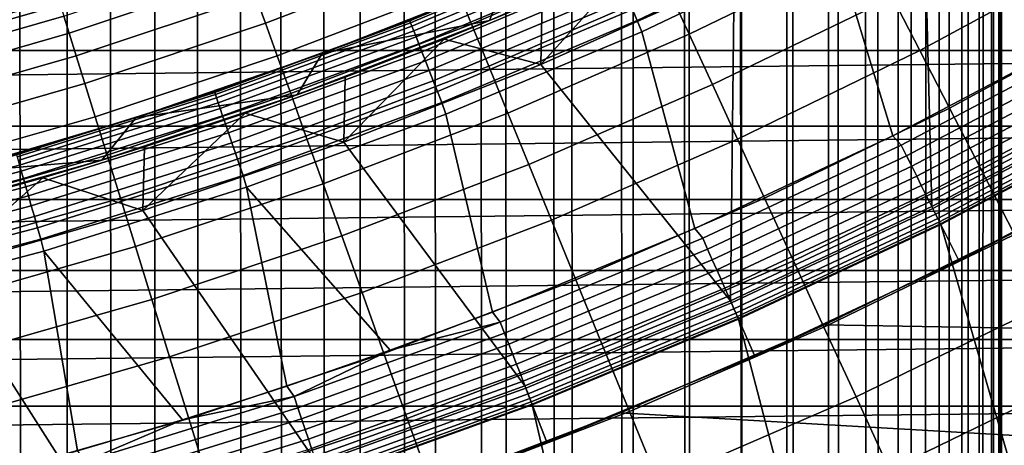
# Model space of a CAD drawing. Header units: metres. Extents: x -109 to 109, y -342 to 66.
# Tile 285 of 512: x 6.12 to 11.01, y -22.58 to -20.47. Entities that reach past the tile are written whole.
import ezdxf

# ---------------------------------------------------------------- set-up
doc = ezdxf.new("R2010")
doc.units = ezdxf.units.M
doc.layers.add('solid_K_24_62_16_000B91', color=7, linetype='CONTINUOUS')

msp = doc.modelspace()

# ---------------------------------------------------------------- linework, layer by layer
at = {"layer": 'solid_K_24_62_16_000B91'}
for points in [[(8.18279, -28.463768, -21), (76.5, -10.245251, -21), (76.5, -29.377958, -21), (7.558463, -28.635883, -21)], [(8.803016, -28.278105, -21), (76.5, -10.245251, -21), (8.18279, -28.463768, -21)], [(9.419072, -28.078913, -21), (76.5, -10.245251, -21), (8.803016, -28.278105, -21)], [(10.030446, -27.866367, -21), (76.5, -10.245251, -21), (9.419072, -28.078913, -21)], [(10.637092, -27.64049, -21), (76.5, -10.245251, -21), (10.030446, -27.866367, -21)], [(11.238592, -27.401428, -21), (76.5, -10.245251, -21), (10.637092, -27.64049, -21)], [(10.982695, -280.510712, 17.897154), (10.991325, -17.893875, -52.284573), (10.999851, -17.888636, -51.774437), (11, -280.351074, 18.492914)], [(11, -280.351074, 18.492914), (10.999851, -17.888636, -51.774437), (10.985947, -17.897179, -51.256073)], [(10.844582, -280.827972, 16.713129), (10.908843, -17.944279, -53.28186), (10.960872, -17.912546, -52.787033), (10.930835, -280.669861, 17.30327)], [(10.982695, -280.191437, 19.088673), (10.948922, -17.919851, -50.729233), (10.887935, -17.956974, -50.194012), (10.930835, -280.032318, 19.682556)], [(10.930835, -280.669861, 17.30327), (10.960872, -17.912546, -52.787033), (10.991325, -17.893875, -52.284573), (10.982695, -280.510712, 17.897154)], [(11, -280.351074, 18.492914), (10.985947, -17.897179, -51.256073), (10.948922, -17.919851, -50.729233), (10.982695, -280.191437, 19.088673)], [(10.724207, -280.984589, 16.128588), (10.835357, -17.988747, -53.769814), (10.908843, -17.944279, -53.28186), (10.844582, -280.827972, 16.713129)], [(10.724207, -280.984589, 16.128588), (10.740439, -18.04558, -54.250938), (10.835357, -17.988747, -53.769814)], [(10.930835, -280.032318, 19.682556), (10.887935, -17.956974, -50.194012), (10.801971, -18.008814, -49.650349), (10.844582, -279.874207, 20.272697)], [(10.844582, -279.874207, 20.272697), (10.801971, -18.008814, -49.650349), (10.689987, -18.075514, -49.09901), (10.724207, -279.71756, 20.857239)], [(10.724207, -279.71756, 20.857239), (10.689987, -18.075514, -49.09901), (10.550865, -18.157072, -48.540829), (10.57009, -279.562927, 21.434341)], [(10.57009, -281.139252, 15.551485), (10.623857, -18.11446, -54.725742), (10.740439, -18.04558, -54.250938), (10.724207, -280.984589, 16.128588)], [(10.57009, -281.139252, 15.551485), (10.485346, -18.194986, -55.194199), (10.623857, -18.11446, -54.725742)], [(10.57009, -279.562927, 21.434341), (10.550865, -18.157072, -48.540829), (10.383665, -18.253206, -47.977547)], [(10.57009, -281.139252, 15.551485), (10.382716, -281.291382, 14.983638), (10.324501, -18.286736, -55.656254), (10.485346, -18.194986, -55.194199)], [(10.57009, -279.562927, 21.434341), (10.383665, -18.253206, -47.977547), (10.187512, -18.363403, -47.411057), (10.382716, -279.410767, 22.00219)], [(10.382716, -281.291382, 14.983638), (10.162675, -281.440582, 14.426831), (10.140794, -18.389244, -56.111851), (10.324501, -18.286736, -55.656254)], [(10.382716, -279.410767, 22.00219), (10.187512, -18.363403, -47.411057), (9.962077, -18.486671, -46.844475), (10.162675, -279.261566, 22.558996)], [(10.162675, -281.440582, 14.426831), (9.910658, -281.586365, 13.882819), (9.933876, -18.501841, -56.560226), (10.140794, -18.389244, -56.111851)], [(9.910658, -281.586365, 13.882819), (9.70314, -18.623884, -57.001068), (9.933876, -18.501841, -56.560226)], [(10.162675, -279.261566, 22.558996), (9.962077, -18.486671, -46.844475), (9.707218, -18.621759, -46.280785), (9.910658, -279.115814, 23.103008)], [(9.910658, -279.115814, 23.103008), (9.707218, -18.621759, -46.280785), (9.423607, -18.766876, -45.724102), (9.627458, -278.973938, 23.632515)], [(9.910658, -281.586365, 13.882819), (9.627458, -281.728241, 13.353312), (9.448371, -18.754421, -57.433189), (9.70314, -18.623884, -57.001068)], [(9.627458, -278.973938, 23.632515), (9.423607, -18.766876, -45.724102), (9.112378, -18.919952, -45.178467), (9.313966, -278.836395, 24.145853)], [(9.627458, -281.728241, 13.353312), (9.313966, -281.865784, 12.839974), (9.169297, -18.892431, -57.855583), (9.448371, -18.754421, -57.433189)], [(9.313966, -281.865784, 12.839974), (8.971169, -281.998566, 12.344424), (8.866089, -19.036608, -58.266724), (9.169297, -18.892431, -57.855583)], [(9.313966, -278.836395, 24.145853), (9.112378, -18.919952, -45.178467), (8.775536, -19.078522, -44.648407), (8.971169, -278.703613, 24.641403)], [(8.971169, -281.998566, 12.344424), (8.600146, -282.12616, 11.868219), (8.53893, -19.185585, -58.665249), (8.866089, -19.036608, -58.266724)], [(8.971169, -278.703613, 24.641403), (8.775536, -19.078522, -44.648407), (8.415225, -19.240166, -44.137596), (8.600146, -278.575989, 25.117607)], [(8.600146, -282.12616, 11.868219), (8.202064, -282.248169, 11.412859), (8.188365, -19.337805, -59.049606), (8.53893, -19.185585, -58.665249)], [(8.600146, -278.575989, 25.117607), (8.415225, -19.240166, -44.137596), (8.033785, -19.402534, -43.649124), (8.202064, -278.453979, 25.572969)], [(10.6121, -19.78347, 34.599998), (11.527369, -19.264538, 34.599998), (11.62998, -20.879501, 34.599998), (10.653291, -21.394323, 34.599998)], [(8.202064, -282.248169, 11.412859), (7.778174, -282.364227, 10.979774), (7.815305, -19.491562, -59.418118), (8.188365, -19.337805, -59.049606)], [(8.202064, -278.453979, 25.572969), (8.033785, -19.402534, -43.649124), (7.63468, -19.563017, -43.186623), (7.778174, -278.337952, 26.006054)], [(7.778174, -282.364227, 10.979774), (7.421113, -19.645027, -59.769039), (7.815305, -19.491562, -59.418118)], [(7.778174, -278.337952, 26.006054), (7.63468, -19.563017, -43.186623), (7.221221, -19.719381, -42.752586), (7.329813, -278.228241, 26.415499)], [(10.165683, -20.072588, 34), (10.459955, -21.043747, 34), (11.420746, -20.538172, 34), (11.095411, -19.574007, 34)], [(7.778174, -282.364227, 10.979774), (7.329813, -282.473938, 10.570329), (7.006992, -19.796516, -60.101105), (7.421113, -19.645027, -59.769039)], [(7.329813, -278.228241, 26.415499), (7.221221, -19.719381, -42.752586), (6.79578, -19.870012, -42.347927), (6.858388, -278.125214, 26.800016)], [(7.329813, -282.473938, 10.570329), (6.858388, -282.576965, 10.18581), (6.574693, -19.944258, -60.412907), (7.006992, -19.796516, -60.101105)], [(9.672872, -20.259264, 34.599998), (10.6121, -19.78347, 34.599998), (10.653291, -21.394323, 34.599998), (9.653476, -21.863674, 34.599998)], [(6.858388, -278.125214, 26.800016), (6.79578, -19.870012, -42.347927), (6.360665, -20.013544, -41.973202), (6.365384, -278.029175, 27.158398)], [(9.344436, -20.312321, -25.273624), (10.217859, -19.887287, -25.273624), (10.332397, -20.110218, -24.851734), (9.449183, -20.540014, -24.851734)], [(10.458131, -20.354935, -24.445395), (11.332354, -19.881489, -24.445395), (11.48025, -20.140959, -24.056023), (10.594618, -20.620583, -24.056023)], [(6.858388, -282.576965, 10.18581), (6.365384, -282.673004, 9.827429), (6.1257, -20.086706, -60.703522), (6.574693, -19.944258, -60.412907)], [(8.292931, -20.306149, -26.158104), (9.167078, -19.926792, -26.158104), (9.250291, -20.107674, -25.709589), (8.368209, -20.490475, -25.709589)], [(9.191098, -20.471085, 34.003647), (10.140522, -20.017776, 34.003647), (10.113657, -19.964745, 34.014545), (9.166748, -20.416851, 34.014545)], [(6.365384, -278.029175, 27.158398), (6.360665, -20.013544, -41.973202), (5.917646, -20.148981, -41.628304)], [(7.296124, -20.348738, -27.086475), (8.173062, -20.012636, -27.086475), (8.227806, -20.146683, -26.617601), (7.344995, -20.485037, -26.617601)], [(10.140522, -20.017776, 34.003647), (9.191098, -20.471085, 34.003647), (9.213598, -20.527044, 34), (10.165683, -20.072588, 34)], [(6.365384, -282.673004, 9.827429), (5.852353, -282.761719, 9.496313), (5.661497, -20.222448, -60.972233), (6.1257, -20.086706, -60.703522)], [(8.061667, -20.473555, 34.440392), (9.012448, -20.073183, 34.440392), (8.176575, -20.424093, 34.5)], [(8.065631, -20.483622, 34.380928), (9.01688, -20.083054, 34.380928), (9.012448, -20.073183, 34.440392), (8.061667, -20.473555, 34.440392)], [(8.072195, -20.50029, 34.323208), (9.024218, -20.099396, 34.323208), (9.01688, -20.083054, 34.380928), (8.065631, -20.483622, 34.380928)], [(8.45738, -20.471813, 36.609535), (8.533792, -20.277433, 36.652626), (9.394822, -20.058908, 36.701073)], [(9.201278, -20.148424, 34.900002), (8.719078, -20.361732, 34.900002), (8.45738, -20.471813, 36.609535), (9.394822, -20.058908, 36.701073)], [(9.213598, -20.527044, 34), (9.476811, -21.504419, 34), (10.459955, -21.043747, 34), (10.165683, -20.072588, 34)], [(8.081262, -20.523317, 34.268066), (9.034354, -20.121973, 34.268066), (9.024218, -20.099396, 34.323208), (8.072195, -20.50029, 34.323208)], [(8.0927, -20.552366, 34.216316), (9.047142, -20.150454, 34.216316), (9.034354, -20.121973, 34.268066), (8.081262, -20.523317, 34.268066)], [(8.368209, -20.490475, -25.709589), (9.250291, -20.107674, -25.709589), (9.344436, -20.312321, -25.273624), (8.453376, -20.699017, -25.273624)], [(9.449183, -20.540014, -24.851734), (10.332397, -20.110218, -24.851734), (10.458131, -20.354935, -24.445395), (9.564169, -20.789963, -24.445395)], [(10.594618, -20.620583, -24.056023), (11.48025, -20.140959, -24.056023), (11.639283, -20.419968, -23.684982), (10.741383, -20.906235, -23.684982)], [(6.365384, -278.029175, 27.158398), (5.917646, -20.148981, -41.628304), (5.468934, -20.275373, -41.313335), (5.852353, -277.94046, 27.489513)], [(6.344585, -20.450359, -28.045769), (7.226835, -20.155491, -28.045769), (7.256692, -20.238762, -27.563086), (6.370797, -20.534849, -27.563086)], [(7.344995, -20.485037, -26.617601), (8.227806, -20.146683, -26.617601), (8.292931, -20.306149, -26.158104), (7.403131, -20.647179, -26.158104)], [(8.106343, -20.587013, 34.168709), (9.062393, -20.184423, 34.168709), (9.047142, -20.150454, 34.216316), (8.0927, -20.552366, 34.216316)], [(8.12199, -20.626753, 34.125946), (9.079886, -20.223385, 34.125946), (9.062393, -20.184423, 34.168709), (8.106343, -20.587013, 34.168709)], [(8.712482, -20.69046, 34.599998), (8.719078, -20.361732, 34.900002), (9.201278, -20.148424, 34.900002)], [(8.712482, -20.69046, 34.599998), (9.201278, -20.148424, 34.900002), (9.672872, -20.259264, 34.599998)], [(-17.188747, -20.234138, 84.926178), (-16.725176, -20.620186, 84.926178), (17.188755, -20.234131, 84.926178)], [(-16.725176, -20.620186, 84.926178), (16.725183, -20.620178, 84.926178), (17.188755, -20.234131, 84.926178)], [(6.370797, -20.534849, -27.563086), (7.256692, -20.238762, -27.563086), (7.296124, -20.348738, -27.086475), (6.405416, -20.646433, -27.086475)], [(7.625872, -20.636036, 36.573128), (8.176575, -20.424093, 34.5), (8.660306, -20.223726, 34.5), (8.533792, -20.277433, 36.652626)], [(8.139414, -20.671001, 34.088646), (9.099364, -20.266769, 34.088646), (9.079886, -20.223385, 34.125946), (8.12199, -20.626753, 34.125946)], [(8.45738, -20.471813, 36.609535), (7.625872, -20.636036, 36.573128), (8.533792, -20.277433, 36.652626)], [(8.15836, -20.719116, 34.057358), (9.120544, -20.313942, 34.057358), (9.099364, -20.266769, 34.088646), (8.139414, -20.671001, 34.088646)], [(8.712482, -20.69046, 34.599998), (9.672872, -20.259264, 34.599998), (9.653476, -21.863674, 34.599998)], [(7.403131, -20.647179, -26.158104), (8.292931, -20.306149, -26.158104), (8.368209, -20.490475, -25.709589), (7.470332, -20.8346, -25.709589)], [(8.17855, -20.77039, 34.032536), (9.143115, -20.364214, 34.032536), (9.120544, -20.313942, 34.057358), (8.15836, -20.719116, 34.057358)], [(8.453376, -20.699017, -25.273624), (9.344436, -20.312321, -25.273624), (9.449183, -20.540014, -24.851734), (8.548136, -20.931046, -24.851734)], [(6.405416, -20.646433, -27.086475), (7.296124, -20.348738, -27.086475), (7.344995, -20.485037, -26.617601), (6.44832, -20.784725, -26.617601)], [(8.199689, -20.824078, 34.014545), (9.166748, -20.416851, 34.014545), (9.143115, -20.364214, 34.032536), (8.17855, -20.77039, 34.032536)], [(8.719078, -20.361732, 34.900002), (8.232285, -20.563364, 34.900002), (8.45738, -20.471813, 36.609535)], [(8.712482, -20.69046, 34.599998), (8.232285, -20.563364, 34.900002), (8.719078, -20.361732, 34.900002)], [(9.564169, -20.789963, -24.445395), (10.458131, -20.354935, -24.445395), (10.594618, -20.620583, -24.056023), (9.68899, -21.061289, -24.056023)], [(6.326871, -20.393263, -28.532835), (5.435143, -20.648817, -28.532835), (5.67893, -20.551491, -29.010334), (6.165591, -20.410769, -29.010334)], [(5.435143, -20.648817, -28.532835), (6.326871, -20.393263, -28.532835), (6.344585, -20.450359, -28.045769), (5.450361, -20.706631, -28.045769)], [(6.165591, -20.410769, -29.010334), (5.67893, -20.551491, -29.010334), (6.004513, -20.449545, -29.262819)], [(8.061667, -20.473555, 34.440392), (8.176575, -20.424093, 34.5), (7.625872, -20.636036, 36.573128), (7.688213, -20.612894, 34.5)], [(8.22147, -20.879391, 34.003647), (9.191098, -20.471085, 34.003647), (9.166748, -20.416851, 34.014545), (8.199689, -20.824078, 34.014545)], [(10.741383, -20.906235, -23.684982), (11.639283, -20.419968, -23.684982), (11.808897, -20.717537, -23.333569), (10.897912, -21.210892, -23.333569)], [(5.450361, -20.706631, -28.045769), (6.344585, -20.450359, -28.045769), (6.370797, -20.534849, -27.563086), (5.472878, -20.792177, -27.563086)], [(7.093165, -20.82892, 34.440392), (8.061667, -20.473555, 34.440392), (7.195496, -20.790018, 34.5)], [(7.096653, -20.839161, 34.380928), (8.065631, -20.483622, 34.380928), (8.061667, -20.473555, 34.440392), (7.093165, -20.82892, 34.440392)], [(7.102427, -20.856119, 34.323208), (8.072195, -20.50029, 34.323208), (8.065631, -20.483622, 34.380928), (7.096653, -20.839161, 34.380928)], [(8.061667, -20.473555, 34.440392), (7.688213, -20.612894, 34.5), (7.195496, -20.790018, 34.5)], [(7.502808, -20.840593, 36.527779), (7.625872, -20.636036, 36.573128), (8.45738, -20.471813, 36.609535)], [(8.232285, -20.563364, 34.900002), (7.740849, -20.753355, 34.900002), (7.502808, -20.840593, 36.527779), (8.45738, -20.471813, 36.609535)], [(9.191098, -20.471085, 34.003647), (8.22147, -20.879391, 34.003647), (8.241175, -20.936403, 34), (9.213598, -20.527044, 34)], [(6.44832, -20.784725, -26.617601), (7.344995, -20.485037, -26.617601), (7.403131, -20.647179, -26.158104), (6.49936, -20.949242, -26.158104)], [(7.110405, -20.879547, 34.268066), (8.081262, -20.523317, 34.268066), (8.072195, -20.50029, 34.323208), (7.102427, -20.856119, 34.323208)], [(7.12047, -20.909101, 34.216316), (8.0927, -20.552366, 34.216316), (8.081262, -20.523317, 34.268066), (7.110405, -20.879547, 34.268066)], [(7.470332, -20.8346, -25.709589), (8.368209, -20.490475, -25.709589), (8.453376, -20.699017, -25.273624), (7.546361, -21.046644, -25.273624)], [(8.241175, -20.936403, 34), (8.473054, -21.919338, 34), (9.476811, -21.504419, 34), (9.213598, -20.527044, 34)], [(5.472878, -20.792177, -27.563086), (6.370797, -20.534849, -27.563086), (6.405416, -20.646433, -27.086475), (5.502618, -20.905161, -27.086475)], [(7.132473, -20.944349, 34.168709), (8.106343, -20.587013, 34.168709), (8.0927, -20.552366, 34.216316), (7.12047, -20.909101, 34.216316)], [(7.733439, -21.07597, 34.599998), (7.740849, -20.753355, 34.900002), (8.232285, -20.563364, 34.900002)], [(7.733439, -21.07597, 34.599998), (8.232285, -20.563364, 34.900002), (8.712482, -20.69046, 34.599998)], [(8.548136, -20.931046, -24.851734), (9.449183, -20.540014, -24.851734), (9.564169, -20.789963, -24.445395), (8.652156, -21.185751, -24.445395)], [(11.464532, -20.582777, 33.996353), (11.420746, -20.538172, 34), (10.459955, -21.043747, 34), (10.501716, -21.090288, 33.996353)], [(-16.725176, -20.620186, 84.926178), (-16.252846, -20.995649, 84.926178), (16.725183, -20.620178, 84.926178)], [(-16.252846, -20.995649, 84.926178), (16.252853, -20.995644, 84.926178), (16.725183, -20.620178, 84.926178)], [(6.703754, -20.953749, 36.502693), (7.195496, -20.790018, 34.5), (7.688213, -20.612894, 34.5), (7.625872, -20.636036, 36.573128)], [(7.146241, -20.984777, 34.125946), (8.12199, -20.626753, 34.125946), (8.106343, -20.587013, 34.168709), (7.132473, -20.944349, 34.168709)], [(7.161572, -21.029795, 34.088646), (8.139414, -20.671001, 34.088646), (8.12199, -20.626753, 34.125946), (7.146241, -20.984777, 34.125946)], [(9.68899, -21.061289, -24.056023), (10.594618, -20.620583, -24.056023), (10.741383, -20.906235, -23.684982), (9.823209, -21.353045, -23.684982)], [(10.528214, -21.143503, 33.985455), (11.49346, -20.634714, 33.985455), (11.464532, -20.582777, 33.996353), (10.501716, -21.090288, 33.996353)], [(5.502618, -20.905161, -27.086475), (6.405416, -20.646433, -27.086475), (6.44832, -20.784725, -26.617601), (5.539475, -21.045187, -26.617601)], [(6.49936, -20.949242, -26.158104), (7.403131, -20.647179, -26.158104), (7.470332, -20.8346, -25.709589), (6.558357, -21.139404, -25.709589)], [(7.502808, -20.840593, 36.527779), (6.703754, -20.953749, 36.502693), (7.625872, -20.636036, 36.573128)], [(7.178241, -21.078743, 34.057358), (8.15836, -20.719116, 34.057358), (8.139414, -20.671001, 34.088646), (7.161572, -21.029795, 34.088646)], [(10.553932, -21.195152, 33.967464), (11.521537, -20.68512, 33.967464), (11.49346, -20.634714, 33.985455), (10.528214, -21.143503, 33.985455)], [(7.196005, -21.130909, 34.032536), (8.17855, -20.77039, 34.032536), (8.15836, -20.719116, 34.057358), (7.178241, -21.078743, 34.057358)], [(7.546361, -21.046644, -25.273624), (8.453376, -20.699017, -25.273624), (8.548136, -20.931046, -24.851734), (7.630954, -21.282572, -24.851734)], [(7.733439, -21.07597, 34.599998), (8.712482, -20.69046, 34.599998), (9.653476, -21.863674, 34.599998), (8.633717, -22.286076, 34.599998)], [(10.578495, -21.244482, 33.942642), (11.548351, -20.733263, 33.942642), (11.521537, -20.68512, 33.967464), (10.553932, -21.195152, 33.967464)], [(10.897912, -21.210892, -23.333569), (11.808897, -20.717537, -23.333569), (11.988499, -21.032631, -23.003012), (11.063658, -21.533487, -23.003012)], [(7.214605, -21.185528, 34.014545), (8.199689, -20.824078, 34.014545), (8.17855, -20.77039, 34.032536), (7.196005, -21.130909, 34.032536)], [(7.740849, -20.753355, 34.900002), (7.244776, -20.931692, 34.900002), (7.502808, -20.840593, 36.527779)], [(7.733439, -21.07597, 34.599998), (7.244776, -20.931692, 34.900002), (7.740849, -20.753355, 34.900002)], [(10.601544, -21.290771, 33.911354), (11.573513, -20.778437, 33.911354), (11.548351, -20.733263, 33.942642), (10.578495, -21.244482, 33.942642)], [(5.539475, -21.045187, -26.617601), (6.44832, -20.784725, -26.617601), (6.49936, -20.949242, -26.158104), (5.583321, -21.211763, -26.158104)], [(7.093165, -20.82892, 34.440392), (7.195496, -20.790018, 34.5), (6.703754, -20.953749, 36.502693), (6.698703, -20.955366, 34.5)], [(7.233769, -21.241802, 34.003647), (8.22147, -20.879391, 34.003647), (8.199689, -20.824078, 34.014545), (7.214605, -21.185528, 34.014545)], [(8.652156, -21.185751, -24.445395), (9.564169, -20.789963, -24.445395), (9.68899, -21.061289, -24.056023), (8.765074, -21.462242, -24.056023)], [(10.622742, -21.333342, 33.874054), (11.596655, -20.819983, 33.874054), (11.573513, -20.778437, 33.911354), (10.601544, -21.290771, 33.911354)], [(10.641778, -21.371572, 33.831291), (11.617436, -20.857294, 33.831291), (11.596655, -20.819983, 33.874054), (10.622742, -21.333342, 33.874054)], [(6.10907, -21.1385, 34.440392), (7.093165, -20.82892, 34.440392), (6.198116, -21.108845, 34.5)], [(6.112074, -21.148893, 34.380928), (7.096653, -20.839161, 34.380928), (7.093165, -20.82892, 34.440392), (6.10907, -21.1385, 34.440392)], [(6.117048, -21.166103, 34.323208), (7.102427, -20.856119, 34.323208), (7.096653, -20.839161, 34.380928), (6.112074, -21.148893, 34.380928)], [(6.123919, -21.189878, 34.268066), (7.110405, -20.879547, 34.268066), (7.102427, -20.856119, 34.323208), (6.117048, -21.166103, 34.323208)], [(7.093165, -20.82892, 34.440392), (6.698703, -20.955366, 34.5), (6.198116, -21.108845, 34.5)], [(6.533098, -21.164618, 36.455944), (6.703754, -20.953749, 36.502693), (7.502808, -20.840593, 36.527779)], [(7.244776, -20.931692, 34.900002), (6.744486, -21.098209, 34.900002), (6.533098, -21.164618, 36.455944), (7.502808, -20.840593, 36.527779)], [(6.558357, -21.139404, -25.709589), (7.470332, -20.8346, -25.709589), (7.546361, -21.046644, -25.273624), (6.625104, -21.354551, -25.273624)], [(10.658376, -21.404905, 33.783684), (11.635556, -20.889824, 33.783684), (11.617436, -20.857294, 33.831291), (10.641778, -21.371572, 33.831291)], [(6.132587, -21.219872, 34.216316), (7.12047, -20.909101, 34.216316), (7.110405, -20.879547, 34.268066), (6.123919, -21.189878, 34.268066)], [(6.142925, -21.255644, 34.168709), (7.132473, -20.944349, 34.168709), (7.12047, -20.909101, 34.216316), (6.132587, -21.219872, 34.216316)], [(8.22147, -20.879391, 34.003647), (7.233769, -21.241802, 34.003647), (7.25052, -21.299761, 34), (8.241175, -20.936403, 34)], [(9.823209, -21.353045, -23.684982), (10.741383, -20.906235, -23.684982), (10.897912, -21.210892, -23.333569), (9.966357, -21.664213, -23.333569)], [(10.653291, -21.394323, 34.599998), (11.62998, -20.879501, 34.599998), (11.775943, -21.141598, 34.900002), (10.787004, -21.662884, 34.900002)], [(10.672293, -21.432852, 33.731934), (11.650748, -20.917099, 33.731934), (11.635556, -20.889824, 33.783684), (10.658376, -21.404905, 33.783684)], [(10.683324, -21.455006, 33.676792), (11.66279, -20.938721, 33.676792), (11.650748, -20.917099, 33.731934), (10.672293, -21.432852, 33.731934)], [(5.583321, -21.211763, -26.158104), (6.49936, -20.949242, -26.158104), (6.558357, -21.139404, -25.709589), (5.634003, -21.404308, -25.709589)], [(6.703754, -20.953749, 36.502693), (5.769202, -21.230078, 36.441429), (6.198116, -21.108845, 34.5), (6.698703, -20.955366, 34.5)], [(6.533098, -21.164618, 36.455944), (5.769202, -21.230078, 36.441429), (6.703754, -20.953749, 36.502693)], [(6.154783, -21.296673, 34.125946), (7.146241, -20.984777, 34.125946), (7.132473, -20.944349, 34.168709), (6.142925, -21.255644, 34.168709)], [(6.736929, -21.415323, 34.599998), (6.744486, -21.098209, 34.900002), (7.244776, -20.931692, 34.900002)], [(6.736929, -21.415323, 34.599998), (7.244776, -20.931692, 34.900002), (7.733439, -21.07597, 34.599998)], [(7.25052, -21.299761, 34), (7.964061, -22.109356, 34), (8.473054, -21.919338, 34), (8.241175, -20.936403, 34)], [(7.630954, -21.282572, -24.851734), (8.548136, -20.931046, -24.851734), (8.652156, -21.185751, -24.445395), (7.723814, -21.541553, -24.445395)], [(10.691309, -21.471043, 33.619072), (11.671508, -20.95437, 33.619072), (11.66279, -20.938721, 33.676792), (10.683324, -21.455006, 33.676792)], [(10.696131, -21.480726, 33.559608), (11.676772, -20.963821, 33.559608), (11.671508, -20.95437, 33.619072), (10.691309, -21.471043, 33.619072)], [(11.676772, -20.963821, 33.559608), (10.696131, -21.480726, 33.559608), (10.69772, -21.483919, 33.5), (11.678507, -20.966938, 33.5)], [(11.678507, -20.966938, 33.5), (10.69772, -21.483919, 33.5), (10.697732, -21.48391, 31), (11.678498, -20.966942, 31)], [(10.697732, -21.48391, 31), (11.569517, -24.491327, 31), (12.630569, -23.96138, 31), (11.678498, -20.966942, 31)], [(12.081031, -20.968754, 36.499367), (11.111519, -21.498234, 36.381981), (10.787004, -21.662884, 34.900002), (11.775943, -21.141598, 34.900002)], [(-16.252846, -20.995649, 84.926178), (-15.772186, -21.360191, 84.926178), (16.252853, -20.995644, 84.926178)], [(-15.772186, -21.360191, 84.926178), (15.772194, -21.360186, 84.926178), (16.252853, -20.995644, 84.926178)], [(6.167986, -21.34236, 34.088646), (7.161572, -21.029795, 34.088646), (7.146241, -20.984777, 34.125946), (6.154783, -21.296673, 34.125946)], [(6.182343, -21.392036, 34.057358), (7.178241, -21.078743, 34.057358), (7.161572, -21.029795, 34.088646), (6.167986, -21.34236, 34.088646)], [(6.625104, -21.354551, -25.273624), (7.546361, -21.046644, -25.273624), (7.630954, -21.282572, -24.851734), (6.699369, -21.593927, -24.851734)], [(8.765074, -21.462242, -24.056023), (9.68899, -21.061289, -24.056023), (9.823209, -21.353045, -23.684982), (8.886495, -21.759554, -23.684982)], [(10.501716, -21.090288, 33.996353), (10.459955, -21.043747, 34), (9.476811, -21.504419, 34), (9.516487, -21.55279, 33.996353)], [(6.10907, -21.1385, 34.440392), (6.198116, -21.108845, 34.5), (5.769202, -21.230078, 36.441429), (5.694019, -21.250368, 34.5)], [(6.197642, -21.444977, 34.032536), (7.196005, -21.130909, 34.032536), (7.178241, -21.078743, 34.057358), (6.182343, -21.392036, 34.057358)], [(6.744486, -21.098209, 34.900002), (6.240236, -21.252811, 34.900002), (6.533098, -21.164618, 36.455944)], [(6.736929, -21.415323, 34.599998), (6.240236, -21.252811, 34.900002), (6.744486, -21.098209, 34.900002)], [(6.736929, -21.415323, 34.599998), (7.733439, -21.07597, 34.599998), (8.633717, -22.286076, 34.599998), (7.595408, -22.660971, 34.599998)], [(9.5405, -21.607172, 33.985455), (10.528214, -21.143503, 33.985455), (10.501716, -21.090288, 33.996353), (9.516487, -21.55279, 33.996353)], [(5.550257, -21.443346, 36.39415), (5.769202, -21.230078, 36.441429), (6.533098, -21.164618, 36.455944)], [(6.240236, -21.252811, 34.900002), (5.732595, -21.395323, 34.900002), (5.550257, -21.443346, 36.39415), (6.533098, -21.164618, 36.455944)], [(5.634003, -21.404308, -25.709589), (6.558357, -21.139404, -25.709589), (6.625104, -21.354551, -25.273624), (5.691343, -21.622152, -25.273624)], [(6.213662, -21.500406, 34.014545), (7.214605, -21.185528, 34.014545), (7.196005, -21.130909, 34.032536), (6.197642, -21.444977, 34.032536)], [(9.563806, -21.659954, 33.967464), (10.553932, -21.195152, 33.967464), (10.528214, -21.143503, 33.985455), (9.5405, -21.607172, 33.985455)], [(5.131223, -21.483997, 34.216316), (6.132587, -21.219872, 34.216316), (6.123919, -21.189878, 34.268066), (5.123971, -21.45363, 34.268066)], [(6.230167, -21.557518, 34.003647), (7.233769, -21.241802, 34.003647), (7.214605, -21.185528, 34.014545), (6.213662, -21.500406, 34.014545)], [(7.723814, -21.541553, -24.445395), (8.652156, -21.185751, -24.445395), (8.765074, -21.462242, -24.056023), (7.824615, -21.822689, -24.056023)], [(9.586064, -21.710365, 33.942642), (10.578495, -21.244482, 33.942642), (10.553932, -21.195152, 33.967464), (9.563806, -21.659954, 33.967464)], [(9.966357, -21.664213, -23.333569), (10.897912, -21.210892, -23.333569), (11.063658, -21.533487, -23.003012), (10.117936, -21.993704, -23.003012)], [(5.139873, -21.520214, 34.168709), (6.142925, -21.255644, 34.168709), (6.132587, -21.219872, 34.216316), (5.131223, -21.483997, 34.216316)], [(5.149795, -21.561754, 34.125946), (6.154783, -21.296673, 34.125946), (6.142925, -21.255644, 34.168709), (5.139873, -21.520214, 34.168709)], [(5.725421, -21.707645, 34.599998), (5.732595, -21.395323, 34.900002), (6.240236, -21.252811, 34.900002)], [(5.725421, -21.707645, 34.599998), (6.240236, -21.252811, 34.900002), (6.736929, -21.415323, 34.599998)], [(7.233769, -21.241802, 34.003647), (6.230167, -21.557518, 34.003647), (6.244021, -21.616247, 34), (7.25052, -21.299761, 34)], [(9.606951, -21.757669, 33.911354), (10.601544, -21.290771, 33.911354), (10.578495, -21.244482, 33.942642), (9.586064, -21.710365, 33.942642)], [(5.160842, -21.608009, 34.088646), (6.167986, -21.34236, 34.088646), (6.154783, -21.296673, 34.125946), (5.149795, -21.561754, 34.125946)], [(6.244021, -21.616247, 34), (6.932966, -22.454039, 34), (7.450492, -22.287666, 34), (7.25052, -21.299761, 34)], [(6.699369, -21.593927, -24.851734), (7.630954, -21.282572, -24.851734), (7.723814, -21.541553, -24.445395), (6.780893, -21.856701, -24.445395)], [(7.25052, -21.299761, 34), (7.450492, -22.287666, 34), (7.964061, -22.109356, 34)], [(9.62616, -21.801172, 33.874054), (10.622742, -21.333342, 33.874054), (10.601544, -21.290771, 33.911354), (9.606951, -21.757669, 33.911354)], [(-15.772186, -21.360191, 84.926178), (-15.283257, -21.713766, 84.926178), (15.772194, -21.360186, 84.926178)], [(-15.283257, -21.713766, 84.926178), (15.283264, -21.71376, 84.926178), (15.772194, -21.360186, 84.926178)], [(5.172854, -21.658304, 34.057358), (6.182343, -21.392036, 34.057358), (6.167986, -21.34236, 34.088646), (5.160842, -21.608009, 34.088646)], [(5.691343, -21.622152, -25.273624), (6.625104, -21.354551, -25.273624), (6.699369, -21.593927, -24.851734), (5.755141, -21.864529, -24.851734)], [(8.886495, -21.759554, -23.684982), (9.823209, -21.353045, -23.684982), (9.966357, -21.664213, -23.333569), (9.015993, -22.076645, -23.333569)], [(9.643411, -21.840242, 33.831291), (10.641778, -21.371572, 33.831291), (10.622742, -21.333342, 33.874054), (9.62616, -21.801172, 33.874054)], [(5.185656, -21.711903, 34.032536), (6.197642, -21.444977, 34.032536), (6.182343, -21.392036, 34.057358), (5.172854, -21.658304, 34.057358)], [(9.658451, -21.874306, 33.783684), (10.658376, -21.404905, 33.783684), (10.641778, -21.371572, 33.831291), (9.643411, -21.840242, 33.831291)], [(9.653476, -21.863674, 34.599998), (10.653291, -21.394323, 34.599998), (10.787004, -21.662884, 34.900002), (9.774647, -22.138119, 34.900002)], [(9.671062, -21.902866, 33.731934), (10.672293, -21.432852, 33.731934), (10.658376, -21.404905, 33.783684), (9.658451, -21.874306, 33.783684)], [(5.19906, -21.768024, 34.014545), (6.213662, -21.500406, 34.014545), (6.197642, -21.444977, 34.032536), (5.185656, -21.711903, 34.032536)], [(5.725421, -21.707645, 34.599998), (6.736929, -21.415323, 34.599998), (7.595408, -22.660971, 34.599998), (6.540298, -22.987698, 34.599998)], [(9.681058, -21.925505, 33.676792), (10.683324, -21.455006, 33.676792), (10.672293, -21.432852, 33.731934), (9.671062, -21.902866, 33.731934)], [(9.688293, -21.941895, 33.619072), (10.691309, -21.471043, 33.619072), (10.683324, -21.455006, 33.676792), (9.681058, -21.925505, 33.676792)], [(5.21287, -21.825846, 34.003647), (6.230167, -21.557518, 34.003647), (6.213662, -21.500406, 34.014545), (5.19906, -21.768024, 34.014545)], [(7.824615, -21.822689, -24.056023), (8.765074, -21.462242, -24.056023), (8.886495, -21.759554, -23.684982), (7.933008, -22.124994, -23.684982)], [(9.516487, -21.55279, 33.996353), (9.476811, -21.504419, 34), (8.473054, -21.919338, 34), (8.510951, -21.969296, 33.996353)], [(9.692664, -21.95179, 33.559608), (10.696131, -21.480726, 33.559608), (10.691309, -21.471043, 33.619072), (9.688293, -21.941895, 33.619072)], [(10.696131, -21.480726, 33.559608), (9.692664, -21.95179, 33.559608), (9.694103, -21.955053, 33.5), (10.69772, -21.483919, 33.5)], [(9.694056, -21.95507, 31), (10.482987, -24.975702, 31), (11.569517, -24.491327, 31), (10.697732, -21.48391, 31)], [(10.69772, -21.483919, 33.5), (9.694103, -21.955053, 33.5), (9.694056, -21.95507, 31), (10.697732, -21.48391, 31)], [(11.111519, -21.498234, 36.381981), (10.119989, -21.982395, 36.274647), (9.774647, -22.138119, 34.900002), (10.787004, -21.662884, 34.900002)], [(16.704939, -22.096041, 36.249451), (10.119989, -21.982395, 36.274647), (11.111519, -21.498234, 36.381981)], [(6.230167, -21.557518, 34.003647), (5.21287, -21.825846, 34.003647), (5.224063, -21.885136, 34), (6.244021, -21.616247, 34)], [(6.780893, -21.856701, -24.445395), (7.723814, -21.541553, -24.445395), (7.824615, -21.822689, -24.056023), (6.869389, -22.141949, -24.056023)], [(8.532426, -22.024729, 33.985455), (9.5405, -21.607172, 33.985455), (9.516487, -21.55279, 33.996353), (8.510951, -21.969296, 33.996353)], [(10.117936, -21.993704, -23.003012), (11.063658, -21.533487, -23.003012), (11.238042, -21.872896, -22.694466), (10.277413, -22.340366, -22.694466)], [(5.755141, -21.864529, -24.851734), (6.699369, -21.593927, -24.851734), (6.780893, -21.856701, -24.445395), (5.825174, -22.130594, -24.445395)], [(8.553269, -22.078533, 33.967464), (9.563806, -21.659954, 33.967464), (9.5405, -21.607172, 33.985455), (8.532426, -22.024729, 33.985455)], [(5.224063, -21.885136, 34), (5.886876, -22.750706, 34), (6.411529, -22.608452, 34), (6.244021, -21.616247, 34)], [(6.244021, -21.616247, 34), (6.411529, -22.608452, 34), (6.932966, -22.454039, 34)], [(8.573175, -22.129917, 33.942642), (9.586064, -21.710365, 33.942642), (9.563806, -21.659954, 33.967464), (8.553269, -22.078533, 33.967464)], [(9.015993, -22.076645, -23.333569), (9.966357, -21.664213, -23.333569), (10.117936, -21.993704, -23.003012), (9.153117, -22.412409, -23.003012)], [(-15.283257, -21.713766, 84.926178), (-14.786493, -22.056055, 84.926178), (15.283264, -21.71376, 84.926178)], [(-14.786493, -22.056055, 84.926178), (14.786502, -22.056049, 84.926178), (15.283264, -21.71376, 84.926178)], [(4.702084, -21.952063, 34.599998), (5.725421, -21.707645, 34.599998), (6.540298, -22.987698, 34.599998), (5.471883, -23.265179, 34.599998)], [(8.591855, -22.178135, 33.911354), (9.606951, -21.757669, 33.911354), (9.586064, -21.710365, 33.942642), (8.573175, -22.129917, 33.942642)], [(7.933008, -22.124994, -23.684982), (8.886495, -21.759554, -23.684982), (9.015993, -22.076645, -23.333569), (8.048612, -22.447411, -23.333569)], [(8.609035, -22.222481, 33.874054), (9.62616, -21.801172, 33.874054), (9.606951, -21.757669, 33.911354), (8.591855, -22.178135, 33.911354)], [(8.624462, -22.262304, 33.831291), (9.643411, -21.840242, 33.831291), (9.62616, -21.801172, 33.874054), (8.609035, -22.222481, 33.874054)], [(6.869389, -22.141949, -24.056023), (7.824615, -21.822689, -24.056023), (7.933008, -22.124994, -23.684982), (6.964549, -22.448675, -23.684982)], [(8.637914, -22.297026, 33.783684), (9.658451, -21.874306, 33.783684), (9.643411, -21.840242, 33.831291), (8.624462, -22.262304, 33.831291)], [(5.825174, -22.130594, -24.445395), (6.780893, -21.856701, -24.445395), (6.869389, -22.141949, -24.056023), (5.901197, -22.419416, -24.056023)], [(8.633717, -22.286076, 34.599998), (9.653476, -21.863674, 34.599998), (9.774647, -22.138119, 34.900002), (8.742092, -22.565811, 34.900002)], [(8.649192, -22.326138, 33.731934), (9.671062, -21.902866, 33.731934), (9.658451, -21.874306, 33.783684), (8.637914, -22.297026, 33.783684)], [(10.277413, -22.340366, -22.694466), (11.238042, -21.872896, -22.694466), (11.420454, -22.22793, -22.40901), (10.444233, -22.702988, -22.40901)], [(8.510951, -21.969296, 33.996353), (8.473054, -21.919338, 34), (7.964061, -22.109356, 34)], [(8.658133, -22.349215, 33.676792), (9.681058, -21.925505, 33.676792), (9.671062, -21.902866, 33.731934), (8.649192, -22.326138, 33.731934)], [(8.664603, -22.365919, 33.619072), (9.688293, -21.941895, 33.619072), (9.681058, -21.925505, 33.676792), (8.658133, -22.349215, 33.676792)], [(8.668511, -22.376009, 33.559608), (9.692664, -21.95179, 33.559608), (9.688293, -21.941895, 33.619072), (8.664603, -22.365919, 33.619072)], [(7.487251, -22.338919, 33.996353), (8.510951, -21.969296, 33.996353), (7.964061, -22.109356, 34)], [(7.506143, -22.395287, 33.985455), (8.532426, -22.024729, 33.985455), (8.510951, -21.969296, 33.996353), (7.487251, -22.338919, 33.996353)], [(9.692664, -21.95179, 33.559608), (8.668511, -22.376009, 33.559608), (8.669799, -22.379333, 33.5), (9.694103, -21.955053, 33.5)], [(9.694103, -21.955053, 33.5), (8.669799, -22.379333, 33.5), (8.669803, -22.379332, 31), (9.694056, -21.95507, 31)], [(8.669803, -22.379332, 31), (9.373495, -25.412916, 31), (10.482987, -24.975702, 31), (9.694056, -21.95507, 31)], [(10.119989, -21.982395, 36.274647), (9.1085, -22.420418, 36.17754), (8.742092, -22.565811, 34.900002), (9.774647, -22.138119, 34.900002)], [(15.729651, -22.800617, 36.09325), (9.1085, -22.420418, 36.17754), (10.119989, -21.982395, 36.274647), (16.704939, -22.096041, 36.249451)], [(9.153117, -22.412409, -23.003012), (10.117936, -21.993704, -23.003012), (10.277413, -22.340366, -22.694466), (9.297387, -22.765671, -22.694466)], [(7.524479, -22.449993, 33.967464), (8.553269, -22.078533, 33.967464), (8.532426, -22.024729, 33.985455), (7.506143, -22.395287, 33.985455)], [(-14.786493, -22.056055, 84.926178), (-14.281992, -22.386999, 84.926178), (14.786502, -22.056049, 84.926178)], [(-14.281992, -22.386999, 84.926178), (14.282001, -22.386993, 84.926178), (14.786502, -22.056049, 84.926178)], [(7.541992, -22.502243, 33.942642), (8.573175, -22.129917, 33.942642), (8.553269, -22.078533, 33.967464), (7.524479, -22.449993, 33.967464)], [(8.048612, -22.447411, -23.333569), (9.015993, -22.076645, -23.333569), (9.153117, -22.412409, -23.003012), (8.171023, -22.788813, -23.003012)], [(5.901197, -22.419416, -24.056023), (6.869389, -22.141949, -24.056023), (6.964549, -22.448675, -23.684982), (5.982945, -22.729988, -23.684982)], [(6.964549, -22.448675, -23.684982), (7.933008, -22.124994, -23.684982), (8.048612, -22.447411, -23.333569), (7.06604, -22.775808, -23.333569)], [(7.487251, -22.338919, 33.996353), (7.964061, -22.109356, 34), (7.450492, -22.287666, 34)], [(7.558424, -22.551271, 33.911354), (8.591855, -22.178135, 33.911354), (8.573175, -22.129917, 33.942642), (7.541992, -22.502243, 33.942642)], [(7.573537, -22.596363, 33.874054), (8.609035, -22.222481, 33.874054), (8.591855, -22.178135, 33.911354), (7.558424, -22.551271, 33.911354)], [(7.58711, -22.636858, 33.831291), (8.624462, -22.262304, 33.831291), (8.609035, -22.222481, 33.874054), (7.573537, -22.596363, 33.874054)], [(10.444233, -22.702988, -22.40901), (11.420454, -22.22793, -22.40901), (11.610256, -22.597347, -22.14764), (10.617811, -23.080301, -22.14764)], [(7.487251, -22.338919, 33.996353), (7.450492, -22.287666, 34), (6.932966, -22.454039, 34)], [(7.598943, -22.672163, 33.783684), (8.637914, -22.297026, 33.783684), (8.624462, -22.262304, 33.831291), (7.58711, -22.636858, 33.831291)], [(7.595408, -22.660971, 34.599998), (8.633717, -22.286076, 34.599998), (8.742092, -22.565811, 34.900002), (7.690763, -22.945417, 34.900002)], [(6.447574, -22.66087, 33.996353), (7.487251, -22.338919, 33.996353), (6.932966, -22.454039, 34)], [(6.463842, -22.718048, 33.985455), (7.506143, -22.395287, 33.985455), (7.487251, -22.338919, 33.996353), (6.447574, -22.66087, 33.996353)], [(7.608865, -22.701765, 33.731934), (8.649192, -22.326138, 33.731934), (8.637914, -22.297026, 33.783684), (7.598943, -22.672163, 33.783684)], [(7.61673, -22.725231, 33.676792), (8.658133, -22.349215, 33.676792), (8.649192, -22.326138, 33.731934), (7.608865, -22.701765, 33.731934)], [(9.297387, -22.765671, -22.694466), (10.277413, -22.340366, -22.694466), (10.444233, -22.702988, -22.40901), (9.448299, -23.135195, -22.40901)], [(-14.281992, -22.386999, 84.926178), (-13.770144, -22.706333, 84.926178), (14.282001, -22.386993, 84.926178)], [(-13.770144, -22.706333, 84.926178), (13.770153, -22.706327, 84.926178), (14.282001, -22.386993, 84.926178)], [(7.622423, -22.742216, 33.619072), (8.664603, -22.365919, 33.619072), (8.658133, -22.349215, 33.676792), (7.61673, -22.725231, 33.676792)], [(7.625861, -22.752474, 33.559608), (8.668511, -22.376009, 33.559608), (8.664603, -22.365919, 33.619072), (7.622423, -22.742216, 33.619072)], [(8.668511, -22.376009, 33.559608), (7.625861, -22.752474, 33.559608), (7.626993, -22.755856, 33.5), (8.669799, -22.379333, 33.5)], [(7.62691, -22.75588, 31), (8.243688, -25.801558, 31), (9.373495, -25.412916, 31), (8.669803, -22.379332, 31)], [(8.669799, -22.379333, 33.5), (7.626993, -22.755856, 33.5), (7.62691, -22.75588, 31), (8.669803, -22.379332, 31)], [(6.479632, -22.773546, 33.967464), (7.524479, -22.449993, 33.967464), (7.506143, -22.395287, 33.985455), (6.463842, -22.718048, 33.985455)], [(9.1085, -22.420418, 36.17754), (8.079125, -22.811569, 36.090824), (7.690763, -22.945417, 34.900002), (8.742092, -22.565811, 34.900002)], [(14.725932, -23.461391, 35.946762), (8.079125, -22.811569, 36.090824), (9.1085, -22.420418, 36.17754), (15.729651, -22.800617, 36.09325)], [(8.171023, -22.788813, -23.003012), (9.153117, -22.412409, -23.003012), (9.297387, -22.765671, -22.694466), (8.299814, -23.148008, -22.694466)], [(5.982945, -22.729988, -23.684982), (6.964549, -22.448675, -23.684982), (7.06604, -22.775808, -23.333569), (6.070132, -23.06122, -23.333569)], [(6.447574, -22.66087, 33.996353), (6.932966, -22.454039, 34), (6.411529, -22.608452, 34)], [(6.494713, -22.826548, 33.942642), (7.541992, -22.502243, 33.942642), (7.524479, -22.449993, 33.967464), (6.479632, -22.773546, 33.967464)], [(7.06604, -22.775808, -23.333569), (8.048612, -22.447411, -23.333569), (8.171023, -22.788813, -23.003012), (7.173508, -23.122206, -23.003012)], [(6.508864, -22.876284, 33.911354), (7.558424, -22.551271, 33.911354), (7.541992, -22.502243, 33.942642), (6.494713, -22.826548, 33.942642)], [(6.521878, -22.922024, 33.874054), (7.573537, -22.596363, 33.874054), (7.558424, -22.551271, 33.911354), (6.508864, -22.876284, 33.911354)]]:
    msp.add_3dface(points, dxfattribs=at)

doc.saveas('drawing.dxf')
